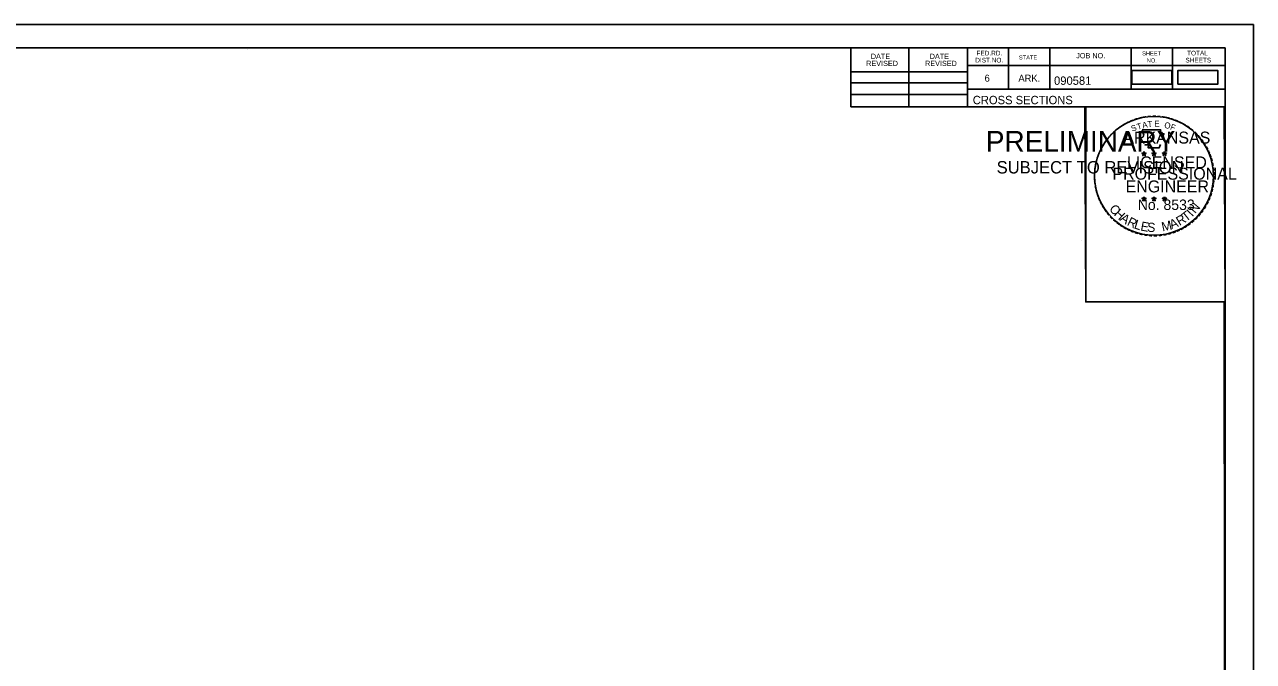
# Model space of a CAD drawing. Extents: x 1322838 to 1324533, y 339903 to 351025.
# Drawn here: x 1323660.9 to 1323866.6, y 344643 to 344749.6 of the extents above; entities that cross this region are included whole.
import ezdxf

# ---------------------------------------------------------------- set-up
doc = ezdxf.new("R2010")
doc.units = 0
for name, color, linetype in [('R_Border', 7, 'Continuous'), ('R_Border PE', 7, 'Continuous'), ('R_Border Prem', 7, 'Continuous'), ('R_Drive', 7, 'Continuous'), ('R_No Plot', 7, 'Continuous')]:
    doc.layers.add(name, color=color, linetype=linetype)

msp = doc.modelspace()

# ---------------------------------------------------------------- linework, layer by layer
at = {"layer": 'R_Border'}
for p, q in [((1323545.72, 344745.73), (1323861.9, 344745.73)), ((1323698.24, 344745.47), (1323698.24, 344745.47)), ((1323698.24, 344745.47), (1323698.24, 344745.47)), ((1323799.26, 344735.85), (1323799.26, 344745.73)), ((1323808.94, 344735.85), (1323808.94, 344745.73)), ((1323818.8, 344745.73), (1323818.8, 344735.85)), ((1323825.64, 344745.73), (1323825.64, 344738.79)), ((1323832.58, 344745.73), (1323832.58, 344738.79)), ((1323846.16, 344745.73), (1323846.16, 344738.79)), ((1323853.1, 344745.73), (1323853.1, 344738.79)), ((1323861.9, 344540.27), (1323861.9, 344745.73)), ((1323861.9, 344742.79), (1323818.8, 344742.79)), ((1323861.9, 344742.81), (1323861.9, 344742.81)), ((1323799.26, 344741.71), (1323818.8, 344741.71)), ((1323799.26, 344739.85), (1323818.8, 344739.85)), ((1323861.9, 344738.79), (1323818.8, 344738.79)), ((1323821.76, 344738.79), (1323861.9, 344738.79)), ((1323799.26, 344737.91), (1323818.8, 344737.91)), ((1323861.9, 344735.85), (1323799.26, 344735.85))]:
    msp.add_line(p, q, dxfattribs=at)
at = {"layer": 'R_Border PE'}
for p, q in [((1323847.98, 344728.1), (1323848.33, 344727.99)), ((1323847.98, 344728.1), (1323848.23, 344728.06)), ((1323847.98, 344728.1), (1323848.22, 344727.98)), ((1323848.11, 344727.69), (1323848.33, 344727.99)), ((1323848.11, 344727.69), (1323848.24, 344727.94)), ((1323848.11, 344727.69), (1323848.33, 344727.91)), ((1323848.33, 344728.36), (1323848.29, 344728.1)), ((1323848.33, 344727.99), (1323848.33, 344728.36)), ((1323848.33, 344728.36), (1323848.38, 344728.11)), ((1323848.68, 344728.1), (1323848.33, 344727.99)), ((1323848.54, 344727.69), (1323848.33, 344727.99)), ((1323848.54, 344727.69), (1323848.33, 344727.91)), ((1323848.68, 344728.1), (1323848.39, 344728.05)), ((1323848.54, 344727.69), (1323848.41, 344727.98)), ((1323848.68, 344728.1), (1323848.47, 344728)), ((1323849.65, 344728.1), (1323850, 344727.99)), ((1323849.65, 344728.1), (1323849.9, 344728.06)), ((1323849.65, 344728.1), (1323849.89, 344727.98)), ((1323849.78, 344727.69), (1323850, 344727.99)), ((1323849.78, 344727.69), (1323849.91, 344727.94)), ((1323849.78, 344727.69), (1323850, 344727.91)), ((1323850, 344728.36), (1323849.96, 344728.1)), ((1323850, 344727.99), (1323850, 344728.36)), ((1323850, 344728.36), (1323850.05, 344728.11)), ((1323850.35, 344728.1), (1323850, 344727.99)), ((1323850.21, 344727.69), (1323850, 344727.99)), ((1323850.21, 344727.69), (1323850, 344727.91)), ((1323850.35, 344728.1), (1323850.06, 344728.05)), ((1323850.21, 344727.69), (1323850.08, 344727.98)), ((1323850.35, 344728.1), (1323850.14, 344728)), ((1323851.41, 344728.09), (1323851.76, 344727.98)), ((1323851.41, 344728.09), (1323851.67, 344728.04)), ((1323851.41, 344728.09), (1323851.65, 344727.97)), ((1323851.55, 344727.68), (1323851.76, 344727.98)), ((1323851.55, 344727.68), (1323851.67, 344727.93)), ((1323851.55, 344727.68), (1323851.76, 344727.9)), ((1323851.76, 344728.34), (1323851.72, 344728.09)), ((1323851.76, 344727.98), (1323851.76, 344728.34)), ((1323851.76, 344728.34), (1323851.81, 344728.09)), ((1323852.11, 344728.09), (1323851.76, 344727.98)), ((1323851.98, 344727.68), (1323851.76, 344727.98)), ((1323851.98, 344727.68), (1323851.76, 344727.9)), ((1323852.11, 344728.09), (1323851.82, 344728.04)), ((1323851.98, 344727.68), (1323851.84, 344727.97)), ((1323852.11, 344728.09), (1323851.91, 344727.99)), ((1323847.98, 344720.53), (1323848.33, 344720.42)), ((1323847.98, 344720.53), (1323848.23, 344720.48)), ((1323847.98, 344720.53), (1323848.21, 344720.41)), ((1323848.11, 344720.12), (1323848.33, 344720.42)), ((1323848.11, 344720.12), (1323848.24, 344720.36)), ((1323848.11, 344720.12), (1323848.32, 344720.34)), ((1323848.33, 344720.78), (1323848.28, 344720.53)), ((1323848.54, 344720.12), (1323848.32, 344720.33)), ((1323848.33, 344720.42), (1323848.33, 344720.78)), ((1323848.33, 344720.78), (1323848.37, 344720.53)), ((1323848.67, 344720.53), (1323848.33, 344720.42)), ((1323848.54, 344720.12), (1323848.33, 344720.42)), ((1323848.67, 344720.53), (1323848.39, 344720.48)), ((1323848.54, 344720.12), (1323848.4, 344720.41)), ((1323848.67, 344720.53), (1323848.47, 344720.43)), ((1323849.65, 344720.53), (1323849.99, 344720.42)), ((1323849.65, 344720.53), (1323849.9, 344720.48)), ((1323849.65, 344720.53), (1323849.88, 344720.41)), ((1323849.78, 344720.12), (1323849.99, 344720.42)), ((1323849.78, 344720.12), (1323849.9, 344720.36)), ((1323849.78, 344720.12), (1323849.99, 344720.34)), ((1323849.99, 344720.78), (1323849.95, 344720.53)), ((1323849.99, 344720.42), (1323849.99, 344720.78)), ((1323849.99, 344720.78), (1323850.04, 344720.53)), ((1323850.34, 344720.53), (1323849.99, 344720.42)), ((1323850.21, 344720.12), (1323849.99, 344720.42)), ((1323850.21, 344720.12), (1323849.99, 344720.33)), ((1323850.34, 344720.53), (1323850.06, 344720.48)), ((1323850.21, 344720.12), (1323850.07, 344720.41)), ((1323850.34, 344720.53), (1323850.14, 344720.43)), ((1323851.41, 344720.52), (1323851.76, 344720.41)), ((1323851.41, 344720.52), (1323851.67, 344720.47)), ((1323851.41, 344720.52), (1323851.65, 344720.4)), ((1323851.55, 344720.11), (1323851.76, 344720.41)), ((1323851.55, 344720.11), (1323851.67, 344720.35)), ((1323851.55, 344720.11), (1323851.76, 344720.33)), ((1323851.76, 344720.77), (1323851.72, 344720.52)), ((1323851.76, 344720.41), (1323851.76, 344720.77)), ((1323851.76, 344720.77), (1323851.81, 344720.52)), ((1323852.11, 344720.52), (1323851.76, 344720.41)), ((1323851.97, 344720.11), (1323851.76, 344720.41)), ((1323851.97, 344720.11), (1323851.76, 344720.32)), ((1323852.11, 344720.52), (1323851.82, 344720.47)), ((1323851.97, 344720.11), (1323851.84, 344720.4)), ((1323852.11, 344720.52), (1323851.9, 344720.42))]:
    msp.add_line(p, q, dxfattribs=at)
for points in [[(1323848.02, 344731.98), (1323848.29, 344731.15)], [(1323851.53, 344731.06), (1323851.67, 344731.34), (1323850.99, 344731.32), (1323851.14, 344731.98), (1323848.02, 344731.98)], [(1323848.33, 344728.36), (1323848.54, 344727.69), (1323847.98, 344728.1), (1323848.68, 344728.1), (1323848.11, 344727.69), (1323848.33, 344728.36)], [(1323848.51, 344729.56), (1323848.51, 344729.47), (1323849.08, 344729.45), (1323849.02, 344728.98), (1323850.89, 344728.98), (1323851.09, 344729.51)], [(1323850, 344728.36), (1323850.21, 344727.69), (1323849.65, 344728.1), (1323850.35, 344728.1), (1323849.78, 344727.69), (1323850, 344728.36)], [(1323851.76, 344728.34), (1323851.98, 344727.68), (1323851.41, 344728.09), (1323852.11, 344728.09), (1323851.55, 344727.68), (1323851.76, 344728.34)], [(1323848.33, 344720.78), (1323848.54, 344720.12), (1323847.98, 344720.53), (1323848.67, 344720.53), (1323848.11, 344720.12), (1323848.33, 344720.78)], [(1323849.99, 344720.78), (1323850.21, 344720.12), (1323849.65, 344720.53), (1323850.34, 344720.53), (1323849.78, 344720.12), (1323849.99, 344720.78)], [(1323851.76, 344720.77), (1323851.97, 344720.11), (1323851.41, 344720.52), (1323852.11, 344720.52), (1323851.55, 344720.11), (1323851.76, 344720.77)]]:
    msp.add_lwpolyline(points, dxfattribs=at)
for centre, radius in [((1323848.33, 344727.99), 0.172), ((1323848.33, 344727.99), 0.145), ((1323848.33, 344727.99), 0.116), ((1323848.33, 344727.99), 0.0991), ((1323848.33, 344727.99), 0.0747), ((1323848.33, 344727.99), 0.0495), ((1323848.33, 344727.99), 0.0296), ((1323850, 344727.99), 0.172), ((1323850, 344727.99), 0.145), ((1323850, 344727.99), 0.116), ((1323850, 344727.99), 0.0991), ((1323850, 344727.99), 0.0747), ((1323850, 344727.99), 0.0495), ((1323850, 344727.99), 0.0296), ((1323851.76, 344727.98), 0.172), ((1323851.76, 344727.98), 0.145), ((1323851.76, 344727.98), 0.116), ((1323851.76, 344727.98), 0.0991), ((1323851.76, 344727.98), 0.0747), ((1323851.76, 344727.98), 0.0495), ((1323851.76, 344727.98), 0.0296), ((1323848.32, 344720.42), 0.172), ((1323848.32, 344720.42), 0.145), ((1323848.32, 344720.42), 0.116), ((1323848.32, 344720.42), 0.0991), ((1323848.32, 344720.42), 0.0747), ((1323848.32, 344720.42), 0.0495), ((1323848.32, 344720.42), 0.0296), ((1323849.99, 344720.42), 0.172), ((1323849.99, 344720.42), 0.145), ((1323849.99, 344720.42), 0.116), ((1323849.99, 344720.42), 0.0991), ((1323849.99, 344720.42), 0.0747), ((1323849.99, 344720.42), 0.0495), ((1323849.99, 344720.42), 0.0296), ((1323851.76, 344720.41), 0.172), ((1323851.76, 344720.41), 0.145), ((1323851.76, 344720.41), 0.116), ((1323851.76, 344720.41), 0.0991), ((1323851.76, 344720.41), 0.0747), ((1323851.76, 344720.41), 0.0495), ((1323851.76, 344720.41), 0.0296)]:
    msp.add_circle(centre, radius, dxfattribs=at)
at = {"layer": 'R_Drive'}
for points in [[(1323846.28, 344739.62), (1323852.97, 344739.62), (1323852.97, 344741.93), (1323846.28, 344741.93)], [(1323854, 344739.62), (1323860.68, 344739.62), (1323860.68, 344741.93), (1323854, 344741.93)]]:
    msp.add_lwpolyline(points, close=True, dxfattribs=at)
at = {"layer": 'R_No Plot'}
for p, q in [((1323533.31, 344749.62), (1323866.65, 344749.62)), ((1323837.93, 344713.39), (1323837.93, 344713.39))]:
    msp.add_line(p, q, dxfattribs=at)
for points in [[(1323533.31, 344749.62), (1323866.65, 344749.62), (1323866.65, 344536.28), (1323533.31, 344536.28)], [(1323779.64, 344745.73), (1323799.26, 344745.73), (1323799.26, 344735.85), (1323815.37, 344735.85), (1323838.57, 344735.85), (1323838.57, 344703.18), (1323861.77, 344703.18), (1323861.9, 344540.27), (1323545.72, 344540.27), (1323545.72, 344745.73)], [(1323838.43, 344735.85), (1323861.77, 344735.85), (1323861.91, 344703.18), (1323838.57, 344703.18)]]:
    msp.add_lwpolyline(points, close=True, dxfattribs=at)
msp.add_circle((1323850.01, 344724.29), 9.95, dxfattribs=at)

# ---------------------------------------------------------------- texts
at = {"layer": 'R_Border'}
for s, height, p in [('DATE', 0.879, (1323802.59, 344743.86)), ('DATE', 0.879, (1323812.45, 344743.86)), ('FED.RD.', 0.782, (1323820.28, 344744.45)), ('STATE', 0.684, (1323827.4, 344743.77)), ('JOB NO.', 0.879, (1323836.98, 344743.97)), ('SHEET', 0.684, (1323848.02, 344744.45)), ('TOTAL', 0.782, (1323855.54, 344744.45)), ('REVISED', 0.879, (1323801.81, 344742.68)), ('REVISED', 0.879, (1323811.67, 344742.68)), ('DIST.NO.', 0.782, (1323820.08, 344743.27)), ('NO.', 0.684, (1323848.8, 344743.27)), ('SHEETS', 0.782, (1323855.26, 344743.27)), ('6', 1.17, (1323821.64, 344740.05)), ('ARK.', 1.172, (1323827.3, 344740.05)), ('090581', 1.4, (1323833.27, 344739.53)), ('CROSS SECTIONS', 1.4, (1323819.66, 344736.28))]:
    msp.add_text(s, height=height, rotation=360, dxfattribs=at).set_placement(p)
at = {"layer": 'R_Border PE'}
for s, height, rotation, p in [('-', 1.6, 19.1761, (1323846.77, 344733.11)), ('-', 1.6, 13.6301, (1323847.52, 344733.35)), ('-', 1.6, 10.2193, (1323848.2, 344733.51)), ('-', 1.6, 5.8968, (1323848.93, 344733.62)), ('-', 1.6, 0.1862, (1323849.7, 344733.69)), ('-', 1.6, 357.743, (1323850.42, 344733.68)), ('-', 1.6, 352.1617, (1323851.17, 344733.62)), ('-', 1.6, 347.2049, (1323851.88, 344733.51)), ('-', 1.6, 342.3362, (1323852.52, 344733.35)), ('-', 1.6, 42.9622, (1323843.42, 344730.96)), ('-', 1.6, 38.9507, (1323843.85, 344731.38)), ('-', 1.6, 36.2317, (1323844.33, 344731.76)), ('-', 1.6, 34.0636, (1323844.91, 344732.15)), ('-', 1.6, 28.7918, (1323845.5, 344732.52)), ('-', 1.6, 24.3072, (1323846.14, 344732.84)), ('S', 1, 21.594, (1323846.38, 344731.66)), ('T', 1, 16.4036, (1323847.29, 344731.99)), ('A', 1, 11.2132, (1323848.12, 344732.24)), ('T', 1, 6.0228, (1323848.97, 344732.41)), ('E', 1, 0.8323, (1323850.07, 344732.52)), ('O', 1, 350.4515, (1323851.67, 344732.31)), ('F', 1, 340.0707, (1323852.63, 344732.08)), ('-', 1.6, 337.8551, (1323853.25, 344733.13)), ('-', 1.6, 334.1211, (1323853.89, 344732.86)), ('-', 1.6, 329.6409, (1323854.46, 344732.58)), ('-', 1.6, 325.8627, (1323855.11, 344732.22)), ('-', 1.6, 320.5297, (1323855.72, 344731.79)), ('-', 1.6, 54.2325, (1323842.15, 344729.43)), ('-', 1.6, 50.6142, (1323842.57, 344730)), ('-', 1.6, 48.423, (1323842.97, 344730.48)), ('ARKANSAS', 2, 360, (1323844.87, 344729.69)), ('-', 1.6, 315.5786, (1323856.32, 344731.3)), ('-', 1.6, 309.8797, (1323856.89, 344730.75)), ('-', 1.6, 306.6522, (1323857.41, 344730.15)), ('-', 1.4, 303.6753, (1323857.9, 344729.58)), ('-', 1.6, 72.3945, (1323841.04, 344727.05)), ('-', 1.6, 67.7743, (1323841.26, 344727.68)), ('-', 1.6, 62.8713, (1323841.52, 344728.29)), ('-', 1.6, 58.0706, (1323841.83, 344728.9)), ('DWB', 0.01, 360, (1323848.32, 344727.98)), ('DWB', 0.01, 360, (1323849.99, 344727.98)), ('DWB', 0.01, 360, (1323851.75, 344727.97)), ('-', 1.6, 299.6684, (1323858.22, 344728.97)), ('-', 1.6, 294.6628, (1323858.54, 344728.36)), ('-', 1.6, 290.5728, (1323858.8, 344727.79)), ('-', 1.6, 81.2013, (1323840.71, 344725.62)), ('-', 1.6, 75.461, (1323840.84, 344726.33)), ('LICENSED', 2, 360, (1323845.47, 344725.54)), ('-', 1.6, 285.1233, (1323859.03, 344727.21)), ('-', 1.6, 280.5493, (1323859.23, 344726.46)), ('-', 1.6, 94.1959, (1323840.64, 344723.5)), ('-', 1.6, 89.0622, (1323840.61, 344724.23)), ('-', 1.6, 85.1863, (1323840.63, 344724.93)), ('PROFESSIONAL', 2, 360, (1323843.05, 344723.64)), ('-', 1.6, 276.5962, (1323859.39, 344725.7)), ('-', 1.6, 274.3301, (1323859.45, 344724.97)), ('-', 1.6, 269.9407, (1323859.49, 344724.34)), ('-', 1.6, 98.9479, (1323840.72, 344722.84)), ('-', 1.6, 101.7149, (1323840.85, 344722.1)), ('-', 1.6, 105.4578, (1323841.01, 344721.51)), ('ENGINEER', 2, 360, (1323845.24, 344721.51)), ('-', 1.6, 255.7626, (1323859.29, 344722.34)), ('-', 1.6, 260.9953, (1323859.4, 344723.02)), ('-', 1.6, 263.5172, (1323859.47, 344723.68)), ('-', 1.6, 109.0874, (1323841.23, 344720.88)), ('-', 1.6, 114.0643, (1323841.48, 344720.28)), ('-', 1.6, 115.7289, (1323841.79, 344719.66)), ('No. 8533', 1.757, 360, (1323847.28, 344718.56)), ('DWB', 0.01, 360, (1323848.31, 344720.41)), ('DWB', 0.01, 360, (1323849.98, 344720.41)), ('DWB', 0.01, 360, (1323851.75, 344720.4)), ('N', 1.54, 50.7834, (1323856.91, 344717.86)), ('-', 1.6, 244.6197, (1323858.62, 344720.32)), ('-', 1.6, 247.8887, (1323858.88, 344720.95)), ('-', 1.6, 252.8681, (1323859.11, 344721.62)), ('-', 1.6, 120.4471, (1323842.14, 344719.08)), ('-', 1.6, 125.8934, (1323842.55, 344718.52)), ('-', 1.6, 130.7181, (1323843.01, 344717.96)), ('-', 1.6, 134.2238, (1323843.53, 344717.42)), ('C', 1.54, 309.9548, (1323842.4, 344718.71)), ('H', 1.54, 317.3873, (1323843.19, 344717.77)), ('A', 1.54, 325.5578, (1323844.18, 344716.87)), ('R', 1.54, 30.5528, (1323854.27, 344715.87)), ('T', 1.54, 38.428, (1323855.38, 344716.53)), ('I', 1.54, 46.3033, (1323856.39, 344717.34)), ('-', 1.6, 231.2538, (1323857.39, 344718.35)), ('-', 1.6, 233.8452, (1323857.82, 344718.92)), ('-', 1.6, 239.0712, (1323858.23, 344719.57)), ('-', 1.6, 138.9338, (1323844.05, 344716.96)), ('-', 1.6, 144.6463, (1323844.61, 344716.55)), ('-', 1.6, 148.0898, (1323845.17, 344716.18)), ('-', 1.6, 151.5704, (1323845.75, 344715.85)), ('R', 1.54, 334.3187, (1323845.38, 344716.07)), ('L', 1.54, 342.194, (1323846.55, 344715.51)), ('E', 1.54, 349.3312, (1323847.66, 344715.15)), ('S', 1.54, 356.4684, (1323848.82, 344714.93)), ('M', 1.54, 12.4404, (1323851.44, 344714.96)), ('A', 1.54, 21.7918, (1323852.94, 344715.32)), ('-', 1.6, 207.3568, (1323854.75, 344716.07)), ('-', 1.6, 212.2491, (1323855.31, 344716.42)), ('-', 1.6, 215.7363, (1323855.84, 344716.81)), ('-', 1.6, 221.0851, (1323856.39, 344717.28)), ('-', 1.6, 225.7653, (1323856.92, 344717.79)), ('-', 1.6, 154.6002, (1323846.27, 344715.61)), ('-', 1.6, 158.5612, (1323846.89, 344715.35)), ('-', 1.6, 162.7983, (1323847.58, 344715.14)), ('-', 1.6, 167.5555, (1323848.29, 344714.98)), ('-', 1.6, 173.1155, (1323849.07, 344714.87)), ('-', 1.6, 176.5183, (1323849.81, 344714.81)), ('-', 1.6, 181.5918, (1323850.56, 344714.83)), ('-', 1.6, 185.8167, (1323851.37, 344714.91)), ('-', 1.6, 191.2858, (1323852.1, 344715.04)), ('-', 1.6, 195.4743, (1323852.83, 344715.24)), ('-', 1.6, 200.7184, (1323853.51, 344715.48)), ('-', 1.6, 204.2516, (1323854.13, 344715.75))]:
    msp.add_text(s, height=height, rotation=rotation, dxfattribs=at).set_placement(p)
at = {"layer": 'R_Border Prem'}
for s, height, p in [('PRELIMINARY', 3.5, (1323821.85, 344728.31)), ('DWB', 0.01, (1323822.59, 344730.16)), ('SUBJECT TO REVISION', 2.0751, (1323823.66, 344724.68))]:
    msp.add_text(s, height=height, rotation=360, dxfattribs=at).set_placement(p)

doc.saveas('drawing.dxf')
